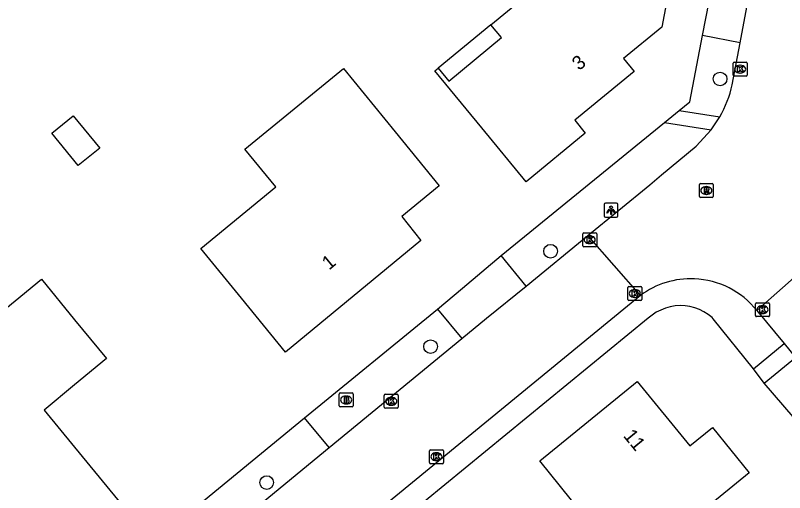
# Model space of a CAD drawing. Extents: x 157321 to 158827, y 386650 to 388532.
# Drawn here: x 157995.7 to 158051, y 387315.9 to 387350.1 of the extents above; entities that cross this region are included whole.
import ezdxf

# ---------------------------------------------------------------- set-up
doc = ezdxf.new("R2010")
doc.units = 0
for name, color, linetype in [('IMGEO_Boom', 7, 'Continuous'), ('IMGEO_Brandkraan', 7, 'Continuous'), ('IMGEO_Groenvoorziening', 7, 'Continuous'), ('IMGEO_Kolk', 7, 'Continuous'), ('IMGEO_Lichtpunt', 7, 'Continuous'), ('IMGEO_Pand', 7, 'Continuous'), ('IMGEO_Pand_nummerreeks', 7, 'Continuous'), ('IMGEO_Pand_overbouw', 7, 'Continuous'), ('IMGEO_Rijbaan_lokaal_gesloten', 7, 'Continuous'), ('IMGEO_Rioolput', 7, 'Continuous'), ('IMGEO_Voetpad_open', 7, 'Continuous')]:
    doc.layers.add(name, color=color, linetype=linetype)

msp = doc.modelspace()

# ---------------------------------------------------------------- linework, layer by layer
at = {"layer": 'IMGEO_Boom'}
for centre in [(158046.329, 387345.573), (158034.159, 387333.222), (158025.546, 387326.376), (158013.784, 387316.629)]:
    msp.add_circle(centre, 0.489, dxfattribs=at)
at = {"layer": 'IMGEO_Brandkraan'}
for p, q in [((158018.988, 387322.126), (158018.988, 387322.978)), ((158019.063, 387323.052), (158019.915, 387323.052)), ((158019.476, 387322.832), (158019.501, 387322.832)), ((158019.989, 387322.978), (158019.989, 387322.126)), ((158019.499, 387322.272), (158019.474, 387322.272)), ((158019.915, 387322.052), (158019.063, 387322.052))]:
    msp.add_line(p, q, dxfattribs=at)
for points in [[(158018.988, 387322.126), (158018.988, 387322.978)], [(158019.063, 387323.052), (158019.915, 387323.052)], [(158019.336, 387322.752), (158019.336, 387322.352), (158019.549, 387322.352)], [(158019.567, 387322.752), (158019.336, 387322.752)], [(158019.989, 387322.978), (158019.989, 387322.126)], [(158019.515, 387322.671), (158019.461, 387322.671), (158019.461, 387322.595)], [(158019.461, 387322.595), (158019.514, 387322.595)], [(158019.523, 387322.519), (158019.461, 387322.519), (158019.461, 387322.438)], [(158019.461, 387322.438), (158019.523, 387322.438)], [(158019.915, 387322.052), (158019.063, 387322.052)]]:
    msp.add_lwpolyline(points, dxfattribs=at)
for centre, radius, start, end in [((158019.065, 387322.976), 0.0765, 91.552, 178.448), ((158019.065, 387322.976), 0.0765, 91.552, 178.448), ((158019.571, 387322.607), 0.145, 59.4692, 91.5367), ((158019.596, 387322.654), 0.0922, 285.5137, 58.1501), ((158019.913, 387322.976), 0.0765, 1.552, 88.448), ((158019.913, 387322.976), 0.0765, 1.552, 88.448), ((158019.516, 387322.633), 0.0379, 267.8285, 90.9355), ((158019.524, 387322.478), 0.0404, 269.8759, 90.5077), ((158019.555, 387322.603), 0.251, 268.6676, 293.5347), ((158019.601, 387322.462), 0.105, 301.3115, 78.989), ((158019.065, 387322.128), 0.0765, 181.552, 268.448), ((158019.065, 387322.128), 0.0765, 181.552, 268.448), ((158019.913, 387322.128), 0.0765, 271.552, 358.448), ((158019.913, 387322.128), 0.0765, 271.552, 358.448)]:
    msp.add_arc(centre, radius, start, end, dxfattribs=at)
for centre, major_axis, ratio, start_param, end_param in [((158019.475, 387322.552), (-0.387, 0.002), 0.722429, 4.712389, 7.853982), ((158019.5, 387322.552), (-0.39, 0.002), 0.717154, 1.570796, 4.712389)]:
    msp.add_ellipse(centre, major_axis=major_axis, ratio=ratio, start_param=start_param, end_param=end_param, dxfattribs=at)
at = {"layer": 'IMGEO_Groenvoorziening'}
for points in [[(158043.388, 387343.32), (158044.148, 387343.943), (158045.063, 387348.68)], [(158030.611, 387332.911), (158042.339, 387342.461)], [(158048.737, 387324.774), (158045.842, 387328.381), (158045.752, 387328.463), (158045.471, 387328.685), (158045.169, 387328.877), (158044.848, 387329.035), (158044.512, 387329.16), (158044.166, 387329.248), (158043.811, 387329.3), (158043.454, 387329.315), (158043.097, 387329.292), (158042.744, 387329.232), (158042.399, 387329.135), (158042.066, 387329.003), (158041.749, 387328.837), (158041.453, 387328.639), (158041.176, 387328.41), (158022.182, 387312.874), (158019.75, 387310.945), (158000.279, 387295.233)], [(158016.507, 387321.27), (158026.049, 387329.072)], [(158052.305, 387320.486), (158049.484, 387323.747)], [(157990.647, 387303.891), (157994.856, 387303.485), (158000, 387307.71), (158016.507, 387321.27)], [(158018.276, 387319.134), (158016.507, 387321.27)]]:
    msp.add_lwpolyline(points, dxfattribs=at)
at = {"layer": 'IMGEO_Kolk'}
for p, q in [((158047.264, 387345.85), (158047.264, 387346.702)), ((158047.339, 387346.776), (158048.191, 387346.776)), ((158047.752, 387346.556), (158047.777, 387346.556)), ((158048.265, 387346.702), (158048.265, 387345.85)), ((158047.775, 387345.996), (158047.75, 387345.996)), ((158048.191, 387345.776), (158047.339, 387345.776)), ((158036.468, 387333.618), (158036.468, 387334.47)), ((158036.543, 387334.544), (158037.395, 387334.544)), ((158036.956, 387334.324), (158036.981, 387334.324)), ((158037.469, 387334.47), (158037.469, 387333.618)), ((158036.979, 387333.764), (158036.954, 387333.764)), ((158037.395, 387333.544), (158036.543, 387333.544)), ((158039.706, 387329.762), (158039.706, 387330.614)), ((158039.781, 387330.688), (158040.633, 387330.688)), ((158040.194, 387330.468), (158040.219, 387330.468)), ((158040.707, 387330.614), (158040.707, 387329.762)), ((158040.217, 387329.908), (158040.192, 387329.908)), ((158040.633, 387329.688), (158039.781, 387329.688)), ((158048.869, 387328.601), (158048.869, 387329.453)), ((158048.944, 387329.527), (158049.796, 387329.527)), ((158049.87, 387329.453), (158049.87, 387328.601)), ((158049.357, 387329.307), (158049.382, 387329.307)), ((158049.796, 387328.527), (158048.944, 387328.527)), ((158049.38, 387328.747), (158049.355, 387328.747)), ((158022.226, 387322.03), (158022.226, 387322.882)), ((158022.301, 387322.956), (158023.153, 387322.956)), ((158022.714, 387322.736), (158022.739, 387322.736)), ((158023.227, 387322.882), (158023.227, 387322.03)), ((158022.737, 387322.176), (158022.712, 387322.176)), ((158023.153, 387321.956), (158022.301, 387321.956)), ((158025.468, 387318.056), (158025.468, 387318.908)), ((158025.543, 387318.982), (158026.395, 387318.982)), ((158026.469, 387318.908), (158026.469, 387318.056)), ((158025.956, 387318.762), (158025.981, 387318.762)), ((158026.395, 387317.982), (158025.543, 387317.982)), ((158025.979, 387318.202), (158025.954, 387318.202))]:
    msp.add_line(p, q, dxfattribs=at)
for points in [[(158047.264, 387345.85), (158047.264, 387346.702)], [(158047.339, 387346.776), (158048.191, 387346.776)], [(158047.585, 387346.476), (158047.708, 387346.476), (158047.708, 387346.325), (158047.838, 387346.476), (158048.002, 387346.476), (158047.856, 387346.325), (158048.009, 387346.076), (158047.857, 387346.076), (158047.772, 387346.24), (158047.708, 387346.173), (158047.708, 387346.076), (158047.585, 387346.076), (158047.585, 387346.476)], [(158048.265, 387346.702), (158048.265, 387345.85)], [(158048.191, 387345.776), (158047.339, 387345.776)], [(158036.468, 387333.618), (158036.468, 387334.47)], [(158036.543, 387334.544), (158037.395, 387334.544)], [(158037.469, 387334.47), (158037.469, 387333.618)], [(158036.789, 387334.244), (158036.912, 387334.244), (158036.912, 387334.093), (158037.042, 387334.244), (158037.206, 387334.244), (158037.06, 387334.093), (158037.213, 387333.844), (158037.061, 387333.844), (158036.976, 387334.008), (158036.912, 387333.941), (158036.912, 387333.844), (158036.789, 387333.844), (158036.789, 387334.244)], [(158037.395, 387333.544), (158036.543, 387333.544)], [(158039.706, 387329.762), (158039.706, 387330.614)], [(158039.781, 387330.688), (158040.633, 387330.688)], [(158040.707, 387330.614), (158040.707, 387329.762)], [(158040.027, 387330.388), (158040.15, 387330.388), (158040.15, 387330.237), (158040.28, 387330.388), (158040.444, 387330.388), (158040.298, 387330.237), (158040.451, 387329.988), (158040.299, 387329.988), (158040.214, 387330.152), (158040.15, 387330.085), (158040.15, 387329.988), (158040.027, 387329.988), (158040.027, 387330.388)], [(158040.633, 387329.688), (158039.781, 387329.688)], [(158048.869, 387328.601), (158048.869, 387329.453)], [(158048.944, 387329.527), (158049.796, 387329.527)], [(158049.87, 387329.453), (158049.87, 387328.601)], [(158049.19, 387329.227), (158049.313, 387329.227), (158049.313, 387329.076), (158049.443, 387329.227), (158049.607, 387329.227), (158049.461, 387329.076), (158049.614, 387328.827), (158049.462, 387328.827), (158049.377, 387328.991), (158049.313, 387328.924), (158049.313, 387328.827), (158049.19, 387328.827), (158049.19, 387329.227)], [(158049.796, 387328.527), (158048.944, 387328.527)], [(158022.226, 387322.03), (158022.226, 387322.882)], [(158022.301, 387322.956), (158023.153, 387322.956)], [(158023.227, 387322.882), (158023.227, 387322.03)], [(158022.547, 387322.656), (158022.67, 387322.656), (158022.67, 387322.505), (158022.8, 387322.656), (158022.964, 387322.656), (158022.818, 387322.505), (158022.971, 387322.256), (158022.819, 387322.256), (158022.734, 387322.42), (158022.67, 387322.353), (158022.67, 387322.256), (158022.547, 387322.256), (158022.547, 387322.656)], [(158023.153, 387321.956), (158022.301, 387321.956)], [(158025.468, 387318.056), (158025.468, 387318.908)], [(158025.543, 387318.982), (158026.395, 387318.982)], [(158026.469, 387318.908), (158026.469, 387318.056)], [(158025.789, 387318.682), (158025.912, 387318.682), (158025.912, 387318.531), (158026.042, 387318.682), (158026.206, 387318.682), (158026.06, 387318.531), (158026.213, 387318.282), (158026.061, 387318.282), (158025.976, 387318.446), (158025.912, 387318.379), (158025.912, 387318.282), (158025.789, 387318.282), (158025.789, 387318.682)], [(158026.395, 387317.982), (158025.543, 387317.982)]]:
    msp.add_lwpolyline(points, dxfattribs=at)
for centre, start, end in [((158047.341, 387346.7), 91.552, 178.448), ((158047.341, 387346.7), 91.552, 178.448), ((158048.189, 387346.7), 1.552, 88.448), ((158048.189, 387346.7), 1.552, 88.448), ((158047.341, 387345.852), 181.552, 268.448), ((158047.341, 387345.852), 181.552, 268.448), ((158048.189, 387345.852), 271.552, 358.448), ((158048.189, 387345.852), 271.552, 358.448), ((158036.545, 387334.468), 91.552, 178.448), ((158036.545, 387334.468), 91.552, 178.448), ((158037.393, 387334.468), 1.552, 88.448), ((158037.393, 387334.468), 1.552, 88.448), ((158036.545, 387333.62), 181.552, 268.448), ((158036.545, 387333.62), 181.552, 268.448), ((158037.393, 387333.62), 271.552, 358.448), ((158037.393, 387333.62), 271.552, 358.448), ((158039.783, 387330.612), 91.552, 178.448), ((158039.783, 387330.612), 91.552, 178.448), ((158040.631, 387330.612), 1.552, 88.448), ((158040.631, 387330.612), 1.552, 88.448), ((158039.783, 387329.764), 181.552, 268.448), ((158039.783, 387329.764), 181.552, 268.448), ((158040.631, 387329.764), 271.552, 358.448), ((158040.631, 387329.764), 271.552, 358.448), ((158048.946, 387329.451), 91.552, 178.448), ((158048.946, 387329.451), 91.552, 178.448), ((158049.794, 387329.451), 1.552, 88.448), ((158049.794, 387329.451), 1.552, 88.448), ((158048.946, 387328.603), 181.552, 268.448), ((158048.946, 387328.603), 181.552, 268.448), ((158049.794, 387328.603), 271.552, 358.448), ((158049.794, 387328.603), 271.552, 358.448), ((158022.303, 387322.88), 91.552, 178.448), ((158022.303, 387322.88), 91.552, 178.448), ((158023.151, 387322.88), 1.552, 88.448), ((158023.151, 387322.88), 1.552, 88.448), ((158022.303, 387322.032), 181.552, 268.448), ((158022.303, 387322.032), 181.552, 268.448), ((158023.151, 387322.032), 271.552, 358.448), ((158023.151, 387322.032), 271.552, 358.448), ((158025.545, 387318.906), 91.552, 178.448), ((158025.545, 387318.906), 91.552, 178.448), ((158026.393, 387318.906), 1.552, 88.448), ((158026.393, 387318.906), 1.552, 88.448), ((158025.545, 387318.058), 181.552, 268.448), ((158025.545, 387318.058), 181.552, 268.448), ((158026.393, 387318.058), 271.552, 358.448), ((158026.393, 387318.058), 271.552, 358.448)]:
    msp.add_arc(centre, 0.0765, start, end, dxfattribs=at)
for centre, major_axis, ratio, start_param, end_param in [((158047.751, 387346.276), (-0.387, 0.002), 0.722429, 4.712389, 7.853982), ((158047.776, 387346.276), (-0.39, 0.002), 0.717154, 1.570796, 4.712389), ((158036.955, 387334.044), (-0.387, 0.002), 0.722429, 4.712389, 7.853982), ((158036.98, 387334.044), (-0.39, 0.002), 0.717154, 1.570796, 4.712389), ((158040.193, 387330.188), (-0.387, 0.002), 0.722429, 4.712389, 7.853982), ((158040.218, 387330.188), (-0.39, 0.002), 0.717154, 1.570796, 4.712389), ((158049.356, 387329.027), (-0.387, 0.002), 0.722429, 4.712389, 7.853982), ((158049.381, 387329.027), (-0.39, 0.002), 0.717154, 1.570796, 4.712389), ((158022.713, 387322.456), (-0.387, 0.002), 0.722429, 4.712389, 7.853982), ((158022.738, 387322.456), (-0.39, 0.002), 0.717154, 1.570796, 4.712389), ((158025.955, 387318.482), (-0.387, 0.002), 0.722429, 4.712389, 7.853982), ((158025.98, 387318.482), (-0.39, 0.002), 0.717154, 1.570796, 4.712389)]:
    msp.add_ellipse(centre, major_axis=major_axis, ratio=ratio, start_param=start_param, end_param=end_param, dxfattribs=at)
at = {"layer": 'IMGEO_Lichtpunt'}
for p, q in [((158038, 387336.568), (158038, 387335.761)), ((158038, 387336.568), (158038, 387335.761)), ((158038.902, 387336.663), (158038.094, 387336.663)), ((158038.902, 387336.663), (158038.094, 387336.663)), ((158038.996, 387335.761), (158038.996, 387336.568)), ((158038.996, 387335.761), (158038.996, 387336.568)), ((158038.094, 387335.667), (158038.902, 387335.667)), ((158038.094, 387335.667), (158038.902, 387335.667))]:
    msp.add_line(p, q, dxfattribs=at)
for points in [[(158038.374, 387336.232), (158038.413, 387336.204), (158038.225, 387335.942), (158038.187, 387335.969), (158038.374, 387336.232)], [(158038.476, 387336.184), (158038.523, 387336.184), (158038.523, 387335.862), (158038.476, 387335.862), (158038.476, 387336.184)], [(158038.586, 387336.204), (158038.624, 387336.231), (158038.811, 387335.969), (158038.772, 387335.941), (158038.586, 387336.204)]]:
    msp.add_lwpolyline(points, dxfattribs=at)
msp.add_circle((158038.499, 387336.366), 0.0994, dxfattribs=at)
for centre, start, end in [((158038.094, 387336.568), 90, 180), ((158038.094, 387336.568), 90, 180), ((158038.902, 387336.568), 0, 90), ((158038.902, 387336.568), 0, 90), ((158038.094, 387335.761), 180, 270), ((158038.094, 387335.761), 180, 270), ((158038.902, 387335.761), 270, 0), ((158038.902, 387335.761), 270, 360)]:
    msp.add_arc(centre, 0.0946, start, end, dxfattribs=at)
at = {"layer": 'IMGEO_Pand'}
for points in [[(158035.406, 387357.249), (158038.452, 387356.67), (158043.364, 387355.737), (158042.138, 387349.285), (158039.392, 387347.034), (158040.151, 387346.108), (158035.891, 387342.616), (158036.649, 387341.692), (158032.416, 387338.204), (158029.235, 387342.062), (158025.861, 387346.156), (158026.093, 387346.347), (158026.856, 387345.421), (158030.637, 387348.537), (158029.874, 387349.463), (158034.658, 387353.407), (158035.406, 387357.249)], [(158019.303, 387346.326), (158023.008, 387341.787), (158026.17, 387337.914), (158023.48, 387335.698), (158024.843, 387333.985), (158015.139, 387325.99), (158011.973, 387329.86), (158009.057, 387333.423), (158014.441, 387337.828), (158012.226, 387340.535), (158019.303, 387346.326)], [(157999.906, 387342.939), (158001.798, 387340.61), (158000.265, 387339.365), (157998.374, 387341.694), (157999.906, 387342.939)], [(157997.61, 387331.215), (158000, 387328.308), (158002.296, 387325.515), (158000, 387323.627), (157997.807, 387321.824), (158000, 387319.157), (158004.288, 387313.941), (158000.729, 387311.02), (158000.161, 387311.713), (158000, 387311.581), (157994.446, 387307.032), (157990.701, 387311.593), (157990.008, 387311.025), (157988.234, 387313.201), (157989.171, 387313.973), (157987.777, 387315.659), (157990.221, 387317.668), (157991.788, 387318.957), (157988.138, 387323.453), (157997.61, 387331.215)], [(158040.279, 387306.396), (158035.519, 387312.215), (158037.147, 387313.529), (158033.391, 387318.18), (158040.368, 387323.868), (158044.159, 387319.255), (158045.774, 387320.582), (158048.426, 387317.334), (158045.167, 387314.668), (158047.262, 387312.108), (158040.279, 387306.396)]]:
    msp.add_lwpolyline(points, dxfattribs=at)
at = {"layer": 'IMGEO_Pand_overbouw'}
msp.add_lwpolyline([(158026.093, 387346.347), (158026.856, 387345.421), (158030.637, 387348.537), (158029.874, 387349.463)], close=True, dxfattribs=at)
at = {"layer": 'IMGEO_Rijbaan_lokaal_gesloten'}
for points in [[(158047.769, 387348.156), (158048.893, 387354.189)], [(158047.203, 387345.156), (158047.769, 387348.156)], [(158045.681, 387341.918), (158046.302, 387342.853)], [(158036.846, 387334.355), (158041.289, 387337.993), (158042.122, 387338.693), (158044.616, 387340.766), (158045.681, 387341.918)], [(158032.403, 387330.716), (158036.846, 387334.355)], [(158040.613, 387330.049), (158036.846, 387334.355)], [(158053.267, 387332.775), (158048.972, 387328.966)], [(158027.79, 387326.953), (158029.562, 387328.409), (158032.403, 387330.716)], [(158040.613, 387330.049), (158018.784, 387312.16), (158000, 387296.73), (157999.045, 387295.945)], [(158048.972, 387328.966), (158050.92, 387326.612)], [(158018.276, 387319.134), (158027.79, 387326.953)], [(158050.92, 387326.612), (158051.738, 387325.606)], [(157996.119, 387300.924), (158000, 387304.114), (158018.276, 387319.134)]]:
    msp.add_lwpolyline(points, dxfattribs=at)
for centre, radius, start, end in [((158039.043, 387347.021), 8.371, 330.1385, 347.1278), ((158044.23, 387325.178), 6.067, 87.6031, 126.6003), ((158044.23, 387325.173), 6.072, 38.655, 87.6038)]:
    msp.add_arc(centre, radius, start, end, dxfattribs=at)
at = {"layer": 'IMGEO_Rioolput'}
for p, q in [((158044.839, 387337.152), (158044.839, 387338.004)), ((158044.914, 387338.078), (158045.766, 387338.078)), ((158045.327, 387337.858), (158045.352, 387337.858)), ((158045.84, 387338.004), (158045.84, 387337.152)), ((158045.766, 387337.078), (158044.914, 387337.078)), ((158045.35, 387337.298), (158045.325, 387337.298))]:
    msp.add_line(p, q, dxfattribs=at)
for points in [[(158044.839, 387337.152), (158044.839, 387338.004)], [(158044.914, 387338.078), (158045.766, 387338.078)], [(158045.428, 387337.776), (158045.176, 387337.778), (158045.176, 387337.378)], [(158045.354, 387337.697), (158045.3, 387337.697), (158045.3, 387337.616)], [(158045.3, 387337.616), (158045.352, 387337.616)], [(158045.84, 387338.004), (158045.84, 387337.152)], [(158045.766, 387337.078), (158044.914, 387337.078)], [(158045.176, 387337.378), (158045.3, 387337.378), (158045.3, 387337.54), (158045.311, 387337.54)], [(158045.358, 387337.511), (158045.429, 387337.378), (158045.569, 387337.378), (158045.504, 387337.504)]]:
    msp.add_lwpolyline(points, dxfattribs=at)
for centre, radius, start, end in [((158044.916, 387338.002), 0.0765, 91.552, 178.448), ((158044.916, 387338.002), 0.0765, 91.552, 178.448), ((158045.336, 387337.805), 0.19, 274.7715, 282.9687), ((158045.36, 387337.601), 0.0964, 77.0061, 93.1865), ((158045.374, 387337.658), 0.0378, 276.6634, 79.6772), ((158045.427, 387337.666), 0.109, 350.3612, 89.416), ((158045.425, 387337.666), 0.112, 277.5842, 350.9817), ((158045.764, 387338.002), 0.0765, 1.552, 88.448), ((158045.764, 387338.002), 0.0765, 1.552, 88.448), ((158044.916, 387337.154), 0.0765, 181.552, 268.448), ((158044.916, 387337.154), 0.0765, 181.552, 268.448), ((158045.31, 387337.487), 0.0533, 26.0293, 88.6989), ((158045.409, 387337.451), 0.108, 29.5134, 73.7905), ((158045.764, 387337.154), 0.0765, 271.552, 358.448), ((158045.764, 387337.154), 0.0765, 271.552, 358.448)]:
    msp.add_arc(centre, radius, start, end, dxfattribs=at)
for centre, major_axis, ratio, start_param, end_param in [((158045.326, 387337.578), (-0.387, 0.002), 0.722429, 4.712389, 7.853982), ((158045.351, 387337.578), (-0.39, 0.002), 0.717154, 1.570796, 4.712389)]:
    msp.add_ellipse(centre, major_axis=major_axis, ratio=ratio, start_param=start_param, end_param=end_param, dxfattribs=at)
at = {"layer": 'IMGEO_Voetpad_open'}
for points in [[(158045.063, 387348.68), (158046.229, 387354.685)], [(158047.769, 387348.156), (158045.063, 387348.68)], [(158042.339, 387342.461), (158043.388, 387343.32)], [(158043.388, 387343.32), (158046.302, 387342.853)], [(158042.339, 387342.461), (158045.681, 387341.918)], [(158026.049, 387329.072), (158027.83, 387330.571), (158030.611, 387332.911)], [(158032.403, 387330.716), (158030.611, 387332.911)], [(158026.049, 387329.072), (158027.79, 387326.953)], [(158048.737, 387324.774), (158050.92, 387326.612)], [(158049.484, 387323.747), (158051.738, 387325.606)], [(158049.484, 387323.747), (158048.737, 387324.774)]]:
    msp.add_lwpolyline(points, dxfattribs=at)

# ---------------------------------------------------------------- texts
at = {"layer": 'IMGEO_Pand_nummerreeks'}
for s, rotation, p in [('3', 39.3393, (158036.21, 387346.137)), ('1', 39.4847, (158018.264, 387331.83)), ('11', 309.4136, (158039.335, 387319.959))]:
    msp.add_text(s, height=1, rotation=rotation, dxfattribs=at).set_placement(p)

doc.saveas('drawing.dxf')
